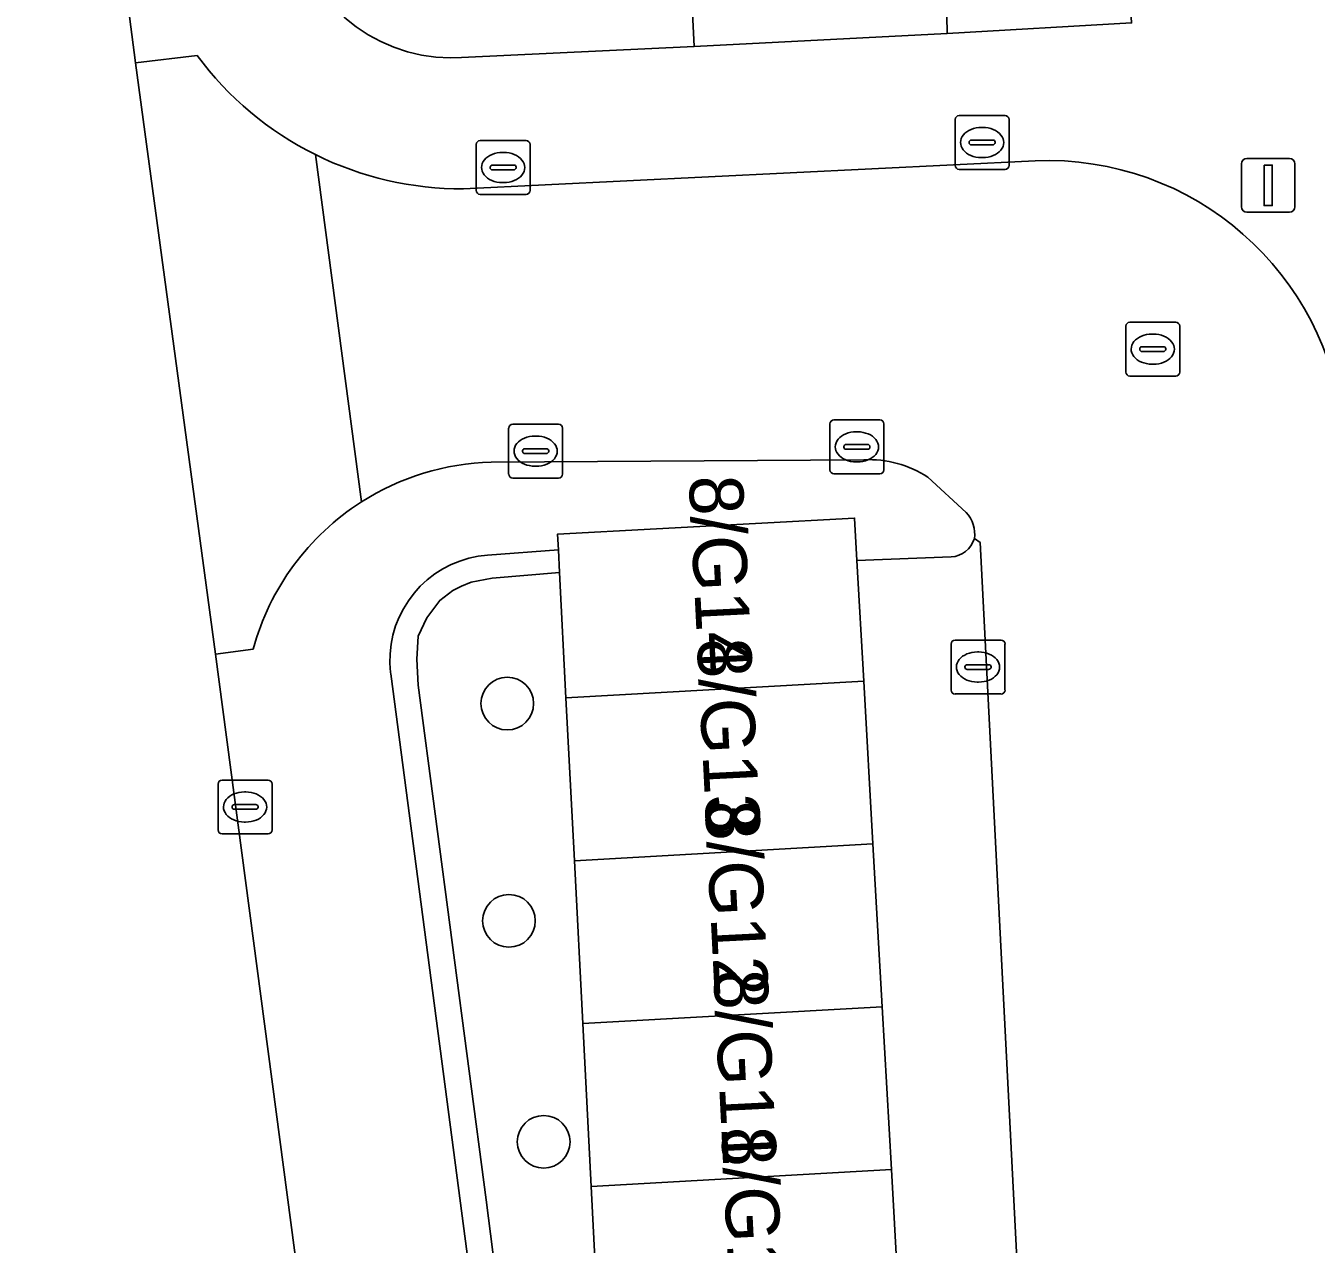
# Model space of a CAD drawing. Extents: x 161084 to 161928, y 385354 to 386522.
# Drawn here: x 161310.98 to 161334.92, y 385517.29 to 385539.9 of the extents above; entities that cross this region are included whole.
import ezdxf

# ---------------------------------------------------------------- set-up
doc = ezdxf.new("R2010")
doc.units = 0
for name, color, linetype in [('IMGEO_Boom', 7, 'Continuous'), ('IMGEO_Erf', 7, 'Continuous'), ('IMGEO_Groenvoorziening', 7, 'Continuous'), ('IMGEO_Haag', 7, 'Continuous'), ('IMGEO_Kolk', 7, 'Continuous'), ('IMGEO_Lichtmast', 7, 'Continuous'), ('IMGEO_Pand', 7, 'Continuous'), ('IMGEO_Pand_nummerreeks', 7, 'Continuous'), ('IMGEO_Rijbaan_lokaal_open', 7, 'Continuous'), ('IMGEO_Rioolput', 7, 'Continuous'), ('IMGEO_Voetpad_open', 7, 'Continuous')]:
    doc.layers.add(name, color=color, linetype=linetype)

msp = doc.modelspace()

# ---------------------------------------------------------------- linework, layer by layer
at = {"layer": 'IMGEO_Boom'}
for centre in [(161319.916, 385527.324), (161319.947, 385523.292), (161320.591, 385519.191)]:
    msp.add_circle(centre, 0.489, dxfattribs=at)
at = {"layer": 'IMGEO_Erf'}
msp.add_lwpolyline([(161353.31, 385551.35), (161347.111, 385551.04), (161341.091, 385550.739), (161335.07, 385550.437), (161329.05, 385550.136), (161322.855, 385549.826), (161323.267, 385541.901), (161323.508, 385541.91), (161323.33, 385545.471), (161325.598, 385545.533), (161325.713, 385541.989), (161328.031, 385542.073), (161328.077, 385539.76), (161331.499, 385539.957), (161331.359, 385542.41), (161335.46, 385542.644), (161339.788, 385542.891), (161339.928, 385540.438), (161343.554, 385540.629), (161343.452, 385543.05), (161347.502, 385543.22), (161351.822, 385543.402), (161351.924, 385540.981), (161353.823, 385541.093)], close=True, dxfattribs=at)
at = {"layer": 'IMGEO_Groenvoorziening'}
for points in [[(161313.613, 385559.249), (161315.528, 385544.812), (161315.915, 385541.896), (161315.962, 385541.633), (161316.033, 385541.376), (161316.126, 385541.126), (161316.242, 385540.885), (161316.378, 385540.655), (161316.534, 385540.439), (161316.709, 385540.237), (161316.902, 385540.052), (161317.11, 385539.885), (161317.332, 385539.737), (161317.567, 385539.609), (161317.812, 385539.503), (161318.065, 385539.42), (161318.325, 385539.359), (161318.59, 385539.321), (161318.856, 385539.308), (161319.066, 385539.314), (161323.386, 385539.521), (161323.267, 385541.901), (161322.855, 385549.826), (161322.472, 385557.477)], [(161322.343, 385495.966), (161319.524, 385518.117), (161318.264, 385527.665), (161318.24, 385528.146), (161318.264, 385528.577), (161318.422, 385528.916), (161318.662, 385529.24), (161318.903, 385529.422), (161319.069, 385529.505), (161319.244, 385529.58), (161319.633, 385529.65), (161320.885, 385529.754), (161320.863, 385530.18), (161319.548, 385530.08), (161319.374, 385530.059), (161319.203, 385530.022), (161319.035, 385529.97), (161318.873, 385529.904), (161318.717, 385529.823), (161318.57, 385529.729), (161318.431, 385529.622), (161318.302, 385529.503), (161318.185, 385529.372), (161318.08, 385529.232), (161317.987, 385529.083), (161317.908, 385528.927), (161317.844, 385528.764), (161317.794, 385528.596), (161317.76, 385528.424), (161317.741, 385528.25), (161317.738, 385528.074), (161317.75, 385527.899), (161317.753, 385527.877), (161321.42, 385500)], [(161321.626, 385515.339), (161321.47, 385518.362), (161321.315, 385521.385), (161321.16, 385524.408), (161321.004, 385527.431), (161320.885, 385529.754), (161319.633, 385529.65), (161319.244, 385529.58), (161319.069, 385529.505), (161318.903, 385529.422), (161318.662, 385529.24), (161318.422, 385528.916), (161318.264, 385528.577), (161318.24, 385528.146), (161318.264, 385527.665), (161319.524, 385518.117), (161322.343, 385495.966)]]:
    msp.add_lwpolyline(points, dxfattribs=at)
at = {"layer": 'IMGEO_Haag'}
msp.add_lwpolyline([(161322.343, 385495.966), (161319.524, 385518.117), (161318.264, 385527.665), (161318.24, 385528.146), (161318.264, 385528.577), (161318.422, 385528.916), (161318.662, 385529.24), (161318.903, 385529.422), (161319.069, 385529.505), (161319.244, 385529.58), (161319.633, 385529.65), (161320.885, 385529.754), (161320.863, 385530.18), (161319.548, 385530.08), (161319.374, 385530.059), (161319.203, 385530.022), (161319.035, 385529.97), (161318.873, 385529.904), (161318.717, 385529.823), (161318.57, 385529.729), (161318.431, 385529.622), (161318.302, 385529.503), (161318.185, 385529.372), (161318.08, 385529.232), (161317.987, 385529.083), (161317.908, 385528.927), (161317.844, 385528.764), (161317.794, 385528.596), (161317.76, 385528.424), (161317.741, 385528.25), (161317.738, 385528.074), (161317.75, 385527.899), (161317.753, 385527.877), (161321.42, 385500)], dxfattribs=at)
at = {"layer": 'IMGEO_Kolk'}
for p, q in [((161328.225, 385537.311), (161328.225, 385538.163)), ((161328.3, 385538.237), (161329.152, 385538.237)), ((161329.226, 385538.163), (161329.226, 385537.311)), ((161328.713, 385538.017), (161328.738, 385538.017)), ((161319.338, 385536.847), (161319.338, 385537.699)), ((161319.413, 385537.773), (161320.265, 385537.773)), ((161320.339, 385537.699), (161320.339, 385536.847)), ((161328.484, 385537.731), (161328.484, 385537.743)), ((161328.922, 385537.694), (161328.524, 385537.694)), ((161328.527, 385537.78), (161328.925, 385537.78)), ((161328.968, 385537.743), (161328.968, 385537.731)), ((161319.826, 385537.553), (161319.851, 385537.553)), ((161328.736, 385537.457), (161328.711, 385537.457)), ((161319.597, 385537.267), (161319.597, 385537.279)), ((161320.035, 385537.23), (161319.637, 385537.23)), ((161319.64, 385537.316), (161320.038, 385537.316)), ((161320.081, 385537.279), (161320.081, 385537.267)), ((161329.152, 385537.237), (161328.3, 385537.237)), ((161319.849, 385536.993), (161319.824, 385536.993)), ((161320.265, 385536.773), (161319.413, 385536.773)), ((161325.977, 385532.588), (161326.829, 385532.588)), ((161319.941, 385531.583), (161319.941, 385532.435)), ((161320.016, 385532.509), (161320.868, 385532.509)), ((161320.942, 385532.435), (161320.942, 385531.583)), ((161325.902, 385531.662), (161325.902, 385532.514)), ((161326.39, 385532.368), (161326.415, 385532.368)), ((161326.903, 385532.514), (161326.903, 385531.662)), ((161320.429, 385532.289), (161320.454, 385532.289)), ((161326.161, 385532.082), (161326.161, 385532.094)), ((161326.204, 385532.131), (161326.602, 385532.131)), ((161326.645, 385532.094), (161326.645, 385532.082)), ((161320.2, 385532.003), (161320.2, 385532.015)), ((161320.638, 385531.966), (161320.24, 385531.966)), ((161320.243, 385532.052), (161320.641, 385532.052)), ((161320.684, 385532.015), (161320.684, 385532.003)), ((161326.599, 385532.045), (161326.201, 385532.045)), ((161320.452, 385531.729), (161320.427, 385531.729)), ((161326.829, 385531.588), (161325.977, 385531.588)), ((161326.413, 385531.808), (161326.388, 385531.808)), ((161320.868, 385531.509), (161320.016, 385531.509)), ((161328.224, 385528.502), (161329.076, 385528.502)), ((161328.149, 385527.576), (161328.149, 385528.428)), ((161328.637, 385528.282), (161328.662, 385528.282)), ((161329.15, 385528.428), (161329.15, 385527.576)), ((161328.408, 385527.996), (161328.408, 385528.008)), ((161328.451, 385528.045), (161328.849, 385528.045)), ((161328.892, 385528.008), (161328.892, 385527.996)), ((161328.846, 385527.959), (161328.448, 385527.959)), ((161328.66, 385527.722), (161328.635, 385527.722)), ((161329.076, 385527.502), (161328.224, 385527.502)), ((161314.625, 385525.905), (161315.477, 385525.905)), ((161314.55, 385524.979), (161314.55, 385525.831)), ((161315.038, 385525.685), (161315.063, 385525.685)), ((161315.551, 385525.831), (161315.551, 385524.979)), ((161314.809, 385525.399), (161314.809, 385525.411)), ((161315.247, 385525.362), (161314.849, 385525.362)), ((161314.852, 385525.448), (161315.25, 385525.448)), ((161315.293, 385525.411), (161315.293, 385525.399)), ((161315.061, 385525.125), (161315.036, 385525.125)), ((161315.477, 385524.905), (161314.625, 385524.905))]:
    msp.add_line(p, q, dxfattribs=at)
for points in [[(161328.225, 385537.311), (161328.225, 385538.163)], [(161328.3, 385538.237), (161329.152, 385538.237)], [(161329.226, 385538.163), (161329.226, 385537.311)], [(161319.338, 385536.847), (161319.338, 385537.699)], [(161319.413, 385537.773), (161320.265, 385537.773)], [(161320.339, 385537.699), (161320.339, 385536.847)], [(161329.152, 385537.237), (161328.3, 385537.237)], [(161320.265, 385536.773), (161319.413, 385536.773)], [(161325.977, 385532.588), (161326.829, 385532.588)], [(161319.941, 385531.583), (161319.941, 385532.435)], [(161320.016, 385532.509), (161320.868, 385532.509)], [(161320.942, 385532.435), (161320.942, 385531.583)], [(161325.902, 385531.662), (161325.902, 385532.514)], [(161326.903, 385532.514), (161326.903, 385531.662)], [(161326.829, 385531.588), (161325.977, 385531.588)], [(161320.868, 385531.509), (161320.016, 385531.509)], [(161328.224, 385528.502), (161329.076, 385528.502)], [(161328.149, 385527.576), (161328.149, 385528.428)], [(161329.15, 385528.428), (161329.15, 385527.576)], [(161329.076, 385527.502), (161328.224, 385527.502)], [(161314.625, 385525.905), (161315.477, 385525.905)], [(161314.55, 385524.979), (161314.55, 385525.831)], [(161315.551, 385525.831), (161315.551, 385524.979)], [(161315.477, 385524.905), (161314.625, 385524.905)]]:
    msp.add_lwpolyline(points, dxfattribs=at)
for centre, radius, start, end in [((161328.302, 385538.161), 0.0765, 91.552, 178.448), ((161328.302, 385538.161), 0.0765, 91.552, 178.448), ((161329.15, 385538.161), 0.0765, 1.552, 88.448), ((161329.15, 385538.161), 0.0765, 1.552, 88.448), ((161319.415, 385537.697), 0.0765, 91.552, 178.448), ((161319.415, 385537.697), 0.0765, 91.552, 178.448), ((161320.263, 385537.697), 0.0765, 1.552, 88.448), ((161320.263, 385537.697), 0.0765, 1.552, 88.448), ((161328.524, 385537.74), 0.0403, 85.8775, 175.7526), ((161328.521, 385537.73), 0.0366, 178.938, 274.7102), ((161328.925, 385537.737), 0.043, 264.8664, 352.4533), ((161328.929, 385537.742), 0.0386, 1.7309, 96.639), ((161319.637, 385537.276), 0.0403, 85.8775, 175.7526), ((161319.634, 385537.266), 0.0366, 178.938, 274.7102), ((161320.038, 385537.273), 0.043, 264.8664, 352.4533), ((161320.042, 385537.278), 0.0386, 1.7309, 96.639), ((161328.302, 385537.313), 0.0765, 181.552, 268.448), ((161328.302, 385537.313), 0.0765, 181.552, 268.448), ((161329.15, 385537.313), 0.0765, 271.552, 358.448), ((161329.15, 385537.313), 0.0765, 271.552, 358.448), ((161319.415, 385536.849), 0.0765, 181.552, 268.448), ((161319.415, 385536.849), 0.0765, 181.552, 268.448), ((161320.263, 385536.849), 0.0765, 271.552, 358.448), ((161320.263, 385536.849), 0.0765, 271.552, 358.448), ((161325.979, 385532.512), 0.0765, 91.552, 178.448), ((161325.979, 385532.512), 0.0765, 91.552, 178.448), ((161326.827, 385532.512), 0.0765, 1.552, 88.448), ((161326.827, 385532.512), 0.0765, 1.552, 88.448), ((161320.018, 385532.433), 0.0765, 91.552, 178.448), ((161320.018, 385532.433), 0.0765, 91.552, 178.448), ((161320.866, 385532.433), 0.0765, 1.552, 88.448), ((161320.866, 385532.433), 0.0765, 1.552, 88.448), ((161326.201, 385532.091), 0.0403, 85.8775, 175.7526), ((161326.198, 385532.081), 0.0366, 178.938, 274.7102), ((161326.602, 385532.088), 0.043, 264.8664, 352.4533), ((161326.606, 385532.093), 0.0386, 1.7309, 96.639), ((161320.24, 385532.012), 0.0403, 85.8775, 175.7526), ((161320.237, 385532.002), 0.0366, 178.938, 274.7102), ((161320.641, 385532.009), 0.043, 264.8664, 352.4533), ((161320.645, 385532.014), 0.0386, 1.7309, 96.639), ((161320.018, 385531.585), 0.0765, 181.552, 268.448), ((161320.018, 385531.585), 0.0765, 181.552, 268.448), ((161320.866, 385531.585), 0.0765, 271.552, 358.448), ((161320.866, 385531.585), 0.0765, 271.552, 358.448), ((161325.979, 385531.664), 0.0765, 181.552, 268.448), ((161325.979, 385531.664), 0.0765, 181.552, 268.448), ((161326.827, 385531.664), 0.0765, 271.552, 358.448), ((161326.827, 385531.664), 0.0765, 271.552, 358.448), ((161328.226, 385528.426), 0.0765, 91.552, 178.448), ((161328.226, 385528.426), 0.0765, 91.552, 178.448), ((161329.074, 385528.426), 0.0765, 1.552, 88.448), ((161329.074, 385528.426), 0.0765, 1.552, 88.448), ((161328.448, 385528.005), 0.0403, 85.8775, 175.7526), ((161328.445, 385527.995), 0.0366, 178.938, 274.7102), ((161328.849, 385528.002), 0.043, 264.8664, 352.4533), ((161328.853, 385528.007), 0.0386, 1.7309, 96.639), ((161328.226, 385527.578), 0.0765, 181.552, 268.448), ((161328.226, 385527.578), 0.0765, 181.552, 268.448), ((161329.074, 385527.578), 0.0765, 271.552, 358.448), ((161329.074, 385527.578), 0.0765, 271.552, 358.448), ((161314.627, 385525.829), 0.0765, 91.552, 178.448), ((161314.627, 385525.829), 0.0765, 91.552, 178.448), ((161315.475, 385525.829), 0.0765, 1.552, 88.448), ((161315.475, 385525.829), 0.0765, 1.552, 88.448), ((161314.849, 385525.408), 0.0403, 85.8775, 175.7526), ((161314.846, 385525.398), 0.0366, 178.938, 274.7102), ((161315.25, 385525.405), 0.043, 264.8664, 352.4533), ((161315.254, 385525.41), 0.0386, 1.7309, 96.639), ((161314.627, 385524.981), 0.0765, 181.552, 268.448), ((161314.627, 385524.981), 0.0765, 181.552, 268.448), ((161315.475, 385524.981), 0.0765, 271.552, 358.448), ((161315.475, 385524.981), 0.0765, 271.552, 358.448)]:
    msp.add_arc(centre, radius, start, end, dxfattribs=at)
for centre, major_axis, ratio, start_param, end_param in [((161328.712, 385537.737), (-0.387, 0.002), 0.722429, 4.712389, 7.853982), ((161328.737, 385537.737), (-0.39, 0.002), 0.717154, 1.570796, 4.712389), ((161319.825, 385537.273), (-0.387, 0.002), 0.722429, 4.712389, 7.853982), ((161319.85, 385537.273), (-0.39, 0.002), 0.717154, 1.570796, 4.712389), ((161326.389, 385532.088), (-0.387, 0.002), 0.722429, 4.712389, 7.853982), ((161326.414, 385532.088), (-0.39, 0.002), 0.717154, 1.570796, 4.712389), ((161320.428, 385532.009), (-0.387, 0.002), 0.722429, 4.712389, 7.853982), ((161320.453, 385532.009), (-0.39, 0.002), 0.717154, 1.570796, 4.712389), ((161328.636, 385528.002), (-0.387, 0.002), 0.722429, 4.712389, 7.853982), ((161328.661, 385528.002), (-0.39, 0.002), 0.717154, 1.570796, 4.712389), ((161315.037, 385525.405), (-0.387, 0.002), 0.722429, 4.712389, 7.853982), ((161315.062, 385525.405), (-0.39, 0.002), 0.717154, 1.570796, 4.712389)]:
    msp.add_ellipse(centre, major_axis=major_axis, ratio=ratio, start_param=start_param, end_param=end_param, dxfattribs=at)
at = {"layer": 'IMGEO_Lichtmast'}
for p, q in [((161333.538, 385536.542), (161333.538, 385537.342)), ((161333.538, 385537.342), (161333.538, 385536.542)), ((161333.638, 385537.442), (161334.428, 385537.442)), ((161334.428, 385537.442), (161333.638, 385537.442)), ((161334.528, 385537.342), (161334.528, 385536.542)), ((161334.528, 385536.542), (161334.528, 385537.342)), ((161334.428, 385536.442), (161333.638, 385536.442)), ((161333.638, 385536.442), (161334.428, 385536.442))]:
    msp.add_line(p, q, dxfattribs=at)
msp.add_lwpolyline([(161333.958, 385537.317), (161334.108, 385537.317), (161334.108, 385536.567), (161333.958, 385536.567), (161333.958, 385537.317)], dxfattribs=at)
for centre, start, end in [((161333.638, 385537.342), 90, 180), ((161333.638, 385537.342), 90, 180), ((161334.428, 385537.342), 0, 90), ((161334.428, 385537.342), 360, 90), ((161333.638, 385536.542), 180, 270), ((161333.638, 385536.542), 180, 270), ((161334.428, 385536.542), 270, 0), ((161334.428, 385536.542), 270, 0)]:
    msp.add_arc(centre, 0.1, start, end, dxfattribs=at)
at = {"layer": 'IMGEO_Pand'}
for points in [[(161328.031, 385542.073), (161325.713, 385541.989), (161325.598, 385545.533), (161323.33, 385545.471), (161323.508, 385541.91), (161323.267, 385541.901), (161323.386, 385539.521), (161328.077, 385539.76)], [(161326.404, 385529.981), (161326.359, 385530.765), (161320.848, 385530.47), (161320.863, 385530.18), (161320.885, 385529.754), (161321.004, 385527.431), (161326.53, 385527.743)], [(161321.16, 385524.408), (161326.701, 385524.721), (161326.53, 385527.743), (161321.004, 385527.431)], [(161321.315, 385521.385), (161326.871, 385521.699), (161326.701, 385524.721), (161321.16, 385524.408)], [(161321.47, 385518.362), (161327.042, 385518.677), (161326.871, 385521.699), (161321.315, 385521.385)], [(161321.626, 385515.339), (161327.213, 385515.655), (161327.042, 385518.677), (161321.47, 385518.362)]]:
    msp.add_lwpolyline(points, close=True, dxfattribs=at)
at = {"layer": 'IMGEO_Rijbaan_lokaal_open'}
msp.add_lwpolyline([(161313.019, 385539.216), (161312.358, 385544.329), (161311.153, 385553.336), (161304.242, 385552.261), (161305.135, 385546.126), (161307.231, 385529.753), (161310.993, 385501.436), (161317.934, 385502.34), (161314.499, 385528.244)], close=True, dxfattribs=at)
for points in [[(161314.16, 385539.352), (161313.019, 385539.216), (161314.499, 385528.244), (161315.202, 385528.336)], [(161317.208, 385531.066), (161316.356, 385537.511)], [(161316.356, 385537.511), (161317.208, 385531.066)], [(161329.708, 385537.397), (161319.103, 385536.877)], [(161319.618, 385531.804), (161326.533, 385531.849)], [(161327.718, 385531.525), (161328.43, 385530.869)], [(161328.582, 385530.386), (161328.687, 385530.316), (161330.865, 385487.775), (161330.768, 385487.413), (161330.809, 385487.145)]]:
    msp.add_lwpolyline(points, dxfattribs=at)
for centre, radius, start, end in [((161319.073, 385542.982), 6.108, 216.4587, 243.5922), ((161319.069, 385542.998), 6.121, 243.6895, 270.3182), ((161329.939, 385531.899), 5.503, 5.1264, 92.4109), ((161326.635, 385529.894), 1.957, 56.4198, 92.9963), ((161319.734, 385527.122), 4.683, 91.4164, 122.6353), ((161319.734, 385527.108), 4.695, 122.5428, 164.8404), ((161328.005, 385530.47), 0.583, 351.7507, 43.1869)]:
    msp.add_arc(centre, radius, start, end, dxfattribs=at)
at = {"layer": 'IMGEO_Rioolput'}
for p, q in [((161331.391, 385533.476), (161331.391, 385534.328)), ((161331.466, 385534.402), (161332.318, 385534.402)), ((161332.392, 385534.328), (161332.392, 385533.476)), ((161331.879, 385534.182), (161331.904, 385534.182)), ((161331.65, 385533.896), (161331.65, 385533.908)), ((161332.088, 385533.859), (161331.69, 385533.859)), ((161331.693, 385533.945), (161332.091, 385533.945)), ((161332.134, 385533.908), (161332.134, 385533.896)), ((161331.902, 385533.622), (161331.877, 385533.622)), ((161332.318, 385533.402), (161331.466, 385533.402))]:
    msp.add_line(p, q, dxfattribs=at)
for points in [[(161331.391, 385533.476), (161331.391, 385534.328)], [(161331.466, 385534.402), (161332.318, 385534.402)], [(161332.392, 385534.328), (161332.392, 385533.476)], [(161332.318, 385533.402), (161331.466, 385533.402)]]:
    msp.add_lwpolyline(points, dxfattribs=at)
for centre, radius, start, end in [((161331.468, 385534.326), 0.0765, 91.552, 178.448), ((161331.468, 385534.326), 0.0765, 91.552, 178.448), ((161332.316, 385534.326), 0.0765, 1.552, 88.448), ((161332.316, 385534.326), 0.0765, 1.552, 88.448), ((161331.69, 385533.905), 0.0403, 85.8775, 175.7526), ((161331.687, 385533.895), 0.0366, 178.938, 274.7102), ((161332.091, 385533.902), 0.043, 264.8664, 352.4533), ((161332.095, 385533.907), 0.0386, 1.7309, 96.639), ((161331.468, 385533.478), 0.0765, 181.552, 268.448), ((161331.468, 385533.478), 0.0765, 181.552, 268.448), ((161332.316, 385533.478), 0.0765, 271.552, 358.448), ((161332.316, 385533.478), 0.0765, 271.552, 358.448)]:
    msp.add_arc(centre, radius, start, end, dxfattribs=at)
for centre, major_axis, ratio, start_param, end_param in [((161331.878, 385533.902), (-0.387, 0.002), 0.722429, 4.712389, 7.853982), ((161331.903, 385533.902), (-0.39, 0.002), 0.717154, 1.570796, 4.712389)]:
    msp.add_ellipse(centre, major_axis=major_axis, ratio=ratio, start_param=start_param, end_param=end_param, dxfattribs=at)
at = {"layer": 'IMGEO_Voetpad_open'}
for points in [[(161312.358, 385544.329), (161313.019, 385539.216), (161314.16, 385539.352)], [(161331.499, 385539.957), (161328.077, 385539.76), (161323.386, 385539.521), (161319.066, 385539.314), (161318.856, 385539.308), (161318.59, 385539.321), (161318.325, 385539.359), (161318.065, 385539.42), (161317.812, 385539.503), (161317.567, 385539.609), (161317.332, 385539.737), (161317.11, 385539.885), (161316.902, 385540.052)], [(161319.103, 385536.877), (161329.708, 385537.397)], [(161326.533, 385531.849), (161319.618, 385531.804)], [(161328.43, 385530.869), (161327.718, 385531.525)], [(161321.42, 385500), (161317.753, 385527.877), (161317.75, 385527.899), (161317.738, 385528.074), (161317.741, 385528.25), (161317.76, 385528.424), (161317.794, 385528.596), (161317.844, 385528.764), (161317.908, 385528.927), (161317.987, 385529.083), (161318.08, 385529.232), (161318.185, 385529.372), (161318.302, 385529.503), (161318.431, 385529.622), (161318.57, 385529.729), (161318.717, 385529.823), (161318.873, 385529.904), (161319.035, 385529.97), (161319.203, 385530.022), (161319.374, 385530.059), (161319.548, 385530.08), (161320.863, 385530.18), (161320.848, 385530.47), (161326.359, 385530.765), (161326.404, 385529.981), (161328.15, 385530.045)], [(161328.687, 385530.316), (161328.582, 385530.386)], [(161330.768, 385487.413), (161330.865, 385487.775), (161328.687, 385530.316)], [(161328.15, 385530.045), (161326.404, 385529.981), (161326.53, 385527.743), (161326.701, 385524.721), (161326.871, 385521.699), (161327.042, 385518.677), (161327.213, 385515.655), (161327.384, 385512.633), (161327.555, 385509.611), (161327.726, 385506.59), (161327.896, 385503.568), (161328.067, 385500.546), (161328.098, 385500), (161328.238, 385497.524), (161328.409, 385494.502), (161328.58, 385491.48), (161328.751, 385488.458), (161328.763, 385488.294), (161329.639, 385488.318)], [(161315.202, 385528.336), (161314.499, 385528.244), (161317.934, 385502.34), (161318.329, 385499.414), (161319.868, 385487.335), (161320.363, 385487.4), (161320.606, 385487.429)]]:
    msp.add_lwpolyline(points, dxfattribs=at)
for centre, radius, start, end in [((161319.073, 385542.982), 6.108, 216.4587, 243.5922), ((161319.069, 385542.998), 6.121, 243.6895, 270.3182), ((161329.939, 385531.899), 5.503, 5.1264, 92.4109), ((161326.635, 385529.894), 1.957, 56.4198, 92.9963), ((161319.734, 385527.122), 4.683, 91.4164, 122.6353), ((161319.734, 385527.108), 4.695, 122.5428, 164.8404), ((161328.005, 385530.47), 0.583, 351.7507, 43.1869), ((161328.113, 385530.536), 0.493, 274.3428, 342.229), ((161328.113, 385530.536), 0.493, 274.3428, 342.229)]:
    msp.add_arc(centre, radius, start, end, dxfattribs=at)

# ---------------------------------------------------------------- texts
at = {"layer": 'IMGEO_Pand_nummerreeks'}
for s, rotation, p in [('8/G14', 272.8588, (161323.282, 385531.539)), ('8/G13', 272.8562, (161323.433, 385528.519)), ('8/G12', 272.8562, (161323.583, 385525.505)), ('8/G11', 272.8562, (161323.74, 385522.368)), ('8/G10', 272.8562, (161323.885, 385519.455))]:
    msp.add_text(s, height=1, rotation=rotation, dxfattribs=at).set_placement(p)

doc.saveas('drawing.dxf')
